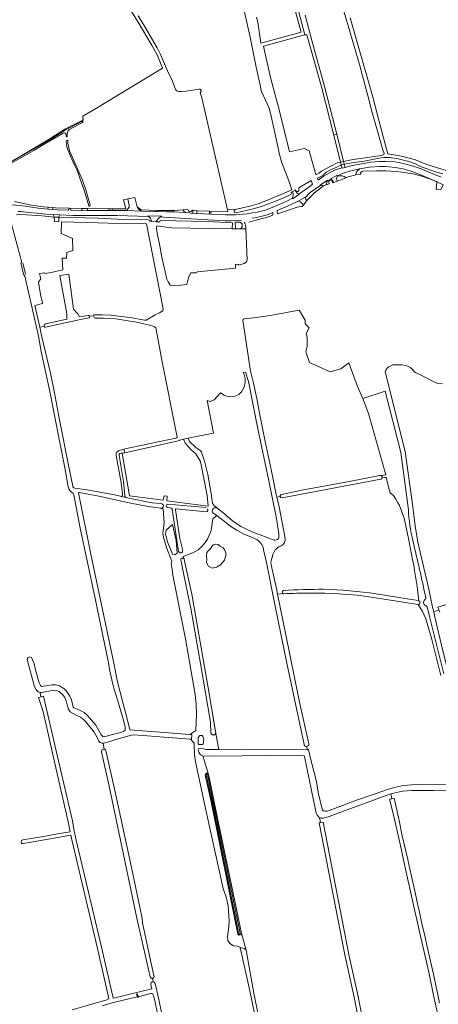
# Model space of a CAD drawing. Header units: metres. Extents: x 209813 to 223847, y 571801 to 587119.
# Tile 495 of 656: x 214242 to 214653, y 582908 to 583874. Entities that reach past the tile are written whole.
import ezdxf

# ---------------------------------------------------------------- set-up
doc = ezdxf.new("R2010")
doc.units = ezdxf.units.M
for name, color, linetype, lineweight in [('B-RO-GK-BESCHOEIING-G', 8, 'GK-BESCHOEIING', 0), ('B-RO-GR-BOUWLAND-GV', 8, 'Continuous', 0), ('B-RO-GR-GRAS-GV', 8, 'Continuous', 0), ('B-RO-GR-GROENVOORZIENING-GV', 8, 'Continuous', 0), ('B-RO-KW-KUNSTWERK_DEK-GV', 8, 'Continuous', 0), ('B-RO-KW-KUNSTWERK_STUW-GV', 8, 'Continuous', 0), ('B-RO-OG-WATER_GREPPEL-GV', 8, 'Continuous', 0), ('B-RO-OG-WEG-GV', 8, 'Continuous', 0), ('B-RO-VH-ONVERHARD-GV', 8, 'Continuous', 0), ('B-RO-VH-VERHARDING_PUIN-GV', 8, 'Continuous', 0)]:
    doc.layers.add(name, color=color, linetype=linetype, lineweight=lineweight)
doc.linetypes.add('GK-BESCHOEIING', pattern='A,30,-5,[1,NLCS.shx,S=1,R=0,X=0,Y=0],-5', length=40)

msp = doc.modelspace()

# ---------------------------------------------------------------- linework, layer by layer
at = {"layer": 'B-RO-GK-BESCHOEIING-G', "flags": 128}
msp.add_lwpolyline([(214248.086, 583623.943), (214247.644, 583624.787), (214245.083, 583634.91)], dxfattribs=at)
at = {"layer": 'B-RO-GR-BOUWLAND-GV', "flags": 128}
for points in [[(214522.175, 583878.086), (214528.737, 583853.321), (214540.777, 583809.592), (214551.697, 583767.733), (214553.206, 583761.367), (214559.82, 583734.674), (214569.086, 583736.567), (214587.762, 583739.052), (214596.573, 583740.558), (214599.463, 583741.491), (214599.512, 583742.366), (214598.38, 583746.131), (214591.904, 583769.024), (214588.289, 583781.374), (214583.771, 583797.941), (214578.273, 583818.651), (214575.487, 583829.645), (214569.914, 583848.849), (214564.342, 583867.751), (214559.07, 583885.523)], [(214358.284, 583877.613), (214364.564, 583867.387), (214376.854, 583846.276), (214380.182, 583839.727), (214387.164, 583823.686), (214391.811, 583813.55), (214395.028, 583805.202), (214396.131, 583803.849), (214397.672, 583803.258), (214401.035, 583803.152), (214405.422, 583803.614), (214417.988, 583805.58), (214418.42, 583805.577), (214418.585, 583805.559), (214418.748, 583805.525), (214419.059, 583805.408), (214419.204, 583805.326), (214419.466, 583805.121), (214419.58, 583805), (214419.768, 583804.727), (214419.841, 583804.577), (214419.94, 583804.26), (214419.972, 583803.929), (214419.938, 583803.599), (214419.838, 583803.282), (214419.676, 583802.991), (214419.46, 583802.739), (214419.197, 583802.536), (214420.714, 583797.127), (214445.815, 583687.124), (214453.368, 583687.565), (214467.835, 583690.863), (214476.942, 583693.425), (214489.181, 583698.146), (214506.129, 583705.383), (214509.06, 583706.691), (214506.042, 583715.503), (214499.03, 583734.156), (214496.583, 583742.821), (214494.466, 583753.802), (214490.894, 583768.618), (214488.05, 583782.046), (214486.727, 583786.808), (214479.682, 583802.543), (214479.565, 583802.669), (214479.372, 583802.952), (214478.269, 583807.726)], [(214478.269, 583807.726), (214477.924, 583809.363), (214473.888, 583826.995), (214468.046, 583856.478), (214462.251, 583882.601)], [(214656.867, 583516.396), (214652.343, 583516.714), (214648.216, 583518.321), (214634.123, 583525.966), (214630.155, 583527.673), (214625.432, 583532.515), (214620.749, 583534.578), (214617.375, 583534.936), (214608.009, 583534.936), (214606.263, 583534.221), (214604.04, 583533.07), (214602.77, 583532.078), (214601.222, 583529.975), (214600.56, 583528.202), (214620.322, 583449.947), (214627.794, 583395.755), (214630.032, 583376.971), (214632.581, 583361.053), (214643.501, 583315.075), (214647.142, 583297.329), (214648.22, 583292.621), (214653.288, 583294.793), (214652.337, 583297.17), (214662.23, 583300.241)]]:
    msp.add_lwpolyline(points, dxfattribs=at)
at = {"layer": 'B-RO-GR-GRAS-GV', "flags": 128}
for points in [[(214222.84, 583728.547), (214243.587, 583740.274), (214269.819, 583755.739), (214286.887, 583766.647), (214303.155, 583774.966), (214303.396, 583775.041), (214303.577, 583775.065), (214303.76, 583775.066), (214304.034, 583775.021), (214304.366, 583774.88), (214304.038, 583779.21), (214315.744, 583785.934), (214382.262, 583826.177), (214376.762, 583839.235), (214371.999, 583848.126), (214358.301, 583871.288), (214352.549, 583880.205), (214347.992, 583885.593), (214337.96, 583895.343), (214313.216, 583920.77), (214312.462, 583922.18), (214312.018, 583922.777)], [(214474.425, 583876.285), (214475.689, 583871.231), (214478.631, 583850.656), (214518.239, 583861.43), (214504.479, 583912.017)], [(214566.384, 583875.519), (214588.175, 583799.03), (214592.642, 583781.33), (214602.034, 583746.604), (214603.136, 583742.297), (214603.311, 583742.122), (214616.655, 583739.957), (214630.424, 583736.216), (214640.606, 583731.986), (214652.072, 583728.252), (214662.726, 583725.263), (214680.733, 583722.027), (214692.908, 583720.637), (214701.218, 583720.171), (214708.611, 583719.969), (214718.298, 583721.483), (214710.193, 583745.053), (214693.881, 583793.384), (214686.447, 583815.524), (214684.089, 583821.941), (214680.746, 583833.16), (214675.712, 583847.367), (214667.779, 583870.974), (214656.212, 583906.228)], [(214289.626, 583415.214), (214286.605, 583432.505), (214276.648, 583482.075), (214271.56, 583508.779), (214263.177, 583548.043), (214260.375, 583563.125), (214254.31, 583590.698), (214247.06, 583622.225), (214246.516, 583622.915), (214245.869, 583624.151), (214243.092, 583635.129), (214244.113, 583635.387), (214232.548, 583677.895)], [(214314.456, 583583.184), (214314.726, 583583.777), (214315.129, 583584.105), (214322.925, 583584.212), (214330.937, 583583.754), (214341.628, 583582.645), (214350.359, 583581.363), (214364.53, 583578.808), (214366.093, 583579.061), (214374.933, 583584.196), (214379.299, 583586.26), (214382.327, 583588.219), (214382.597, 583589.072), (214382.619, 583589.895), (214366.29, 583673.346), (214338.21, 583673.663), (214318.945, 583674.411), (214282.988, 583675.436), (214282.776, 583663.791), (214293.728, 583658.996), (214294.151, 583647.355), (214288.172, 583645.238), (214288.066, 583639.735), (214283.727, 583639.788), (214284.467, 583628.172), (214272.907, 583625.523), (214267.042, 583624.636), (214266.676, 583625.404), (214261.557, 583624.729), (214262.874, 583619.426), (214260.346, 583616.267), (214262.392, 583604.245), (214264.474, 583595.788), (214264.236, 583595.233), (214256.943, 583593.162), (214261.612, 583571.936)], [(214265.958, 583572.813), (214266.043, 583573.892), (214266.233, 583574.633), (214267.283, 583575.157), (214288.104, 583579.835), (214288.299, 583585.055), (214281.314, 583622.838), (214290.194, 583624.055), (214294.745, 583589.553), (214299.084, 583585.002), (214300.84, 583582.19), (214309.096, 583583.587), (214309.773, 583583.544), (214310.154, 583583.206), (214310.226, 583582.79)], [(214526.507, 583537.477), (214522.855, 583547.796), (214524.125, 583553.034), (214523.967, 583562.242), (214523.014, 583565.734), (214526.189, 583571.449), (214522.062, 583575.418), (214521.954, 583578.86), (214516.167, 583588.696), (214487.843, 583583.571), (214471.694, 583581.334), (214462.359, 583580.202), (214461.26, 583579.702), (214461.12, 583579.528), (214461.092, 583578.743), (214468.39, 583528.855), (214471.505, 583517.22), (214474.605, 583501.923), (214477.299, 583487.743), (214482.793, 583460.002), (214488.637, 583432.343), (214493.787, 583407.813), (214494.396, 583405.122)], [(214316.426, 583580.89), (214315.234, 583581.301), (214314.599, 583582.423), (214314.456, 583583.184), (214310.226, 583582.79), (214310.366, 583582.063), (214310.387, 583581.47), (214310.012, 583581.058), (214301.544, 583579.439), (214294.021, 583577.8), (214286.637, 583576.382), (214267.202, 583572.028), (214266.254, 583572.199), (214265.958, 583572.813), (214261.612, 583571.936), (214263.404, 583563.791), (214272.236, 583526.792), (214276.033, 583507.644), (214280.854, 583482.588), (214290.241, 583435.125), (214293.985, 583416.107)], [(214343.01, 583408.61), (214341.605, 583419.417), (214336.655, 583446.12), (214336.519, 583448.189), (214336.823, 583448.724), (214337.179, 583449.227), (214337.584, 583449.691), (214338.034, 583450.111), (214338.524, 583450.484), (214339.05, 583450.805), (214339.605, 583451.071), (214346.749, 583453.047), (214395.279, 583463.211), (214396.335, 583463.765), (214396.517, 583463.992), (214396.534, 583464.49), (214395.972, 583467.396), (214381.748, 583538.109), (214376.79, 583564.582), (214375.483, 583571.467), (214374.16, 583572.261), (214372.101, 583573.288), (214358.591, 583576.526), (214336.325, 583580.361), (214324.187, 583580.839), (214316.426, 583580.89)], [(214596.779, 583426.336), (214601.191, 583427.114), (214584.133, 583487.47), (214578.58, 583501.969), (214573.396, 583513.712), (214564.867, 583536.917), (214556.987, 583531.285), (214546.668, 583528.269), (214526.507, 583537.477)], [(214466.446, 583518.687), (214463.466, 583527.971), (214461.157, 583527.556), (214462.383, 583525.565), (214463.302, 583521.736), (214463.302, 583517.754), (214462.23, 583513.005), (214459.626, 583508.564), (214457.175, 583505.96), (214454.112, 583504.581), (214450.742, 583503.662), (214444.768, 583504.275), (214442.471, 583505.194), (214438.948, 583507.491), (214432.821, 583500.752), (214428.992, 583499.22), (214426.082, 583499.986), (214432.019, 583468.001), (214407.149, 583462.974), (214408.472, 583459.931), (214414.686, 583454.053), (214418.93, 583450.993), (214420.45, 583449.554), (214421.244, 583446.445), (214423.307, 583440.561), (214426.602, 583427.528), (214429.907, 583408.961), (214431.144, 583399.134), (214432.716, 583397.053), (214435.352, 583394.693), (214442.964, 583389), (214450.753, 583381.993), (214458.976, 583376.351), (214471.559, 583370.671), (214477.951, 583368.381), (214491.56, 583363.162)], [(214496.146, 583369.183), (214493.925, 583384.346), (214486.43, 583421.167), (214475.583, 583472.361), (214466.446, 583518.687)], [(214498.728, 583407.989), (214520.399, 583412.51), (214562.079, 583419.82), (214595.361, 583426.55)], [(214596.377, 583422.923), (214499.448, 583404.676)], [(214608.632, 583406.8), (214607.639, 583407.858), (214605.499, 583409.505), (214603.141, 583417.78), (214601.686, 583424.856), (214597.609, 583424.12)], [(214296.174, 583414.097), (214308.325, 583412.355), (214334.927, 583407.412), (214341.895, 583405.899)], [(214329.108, 583242.748), (214316.148, 583305.704), (214301.159, 583376.544), (214295.15, 583407.636)], [(214299.755, 583409.598), (214311.79, 583349.306), (214321.116, 583305.791), (214334.27, 583242.387), (214337.714, 583225.481), (214343.501, 583202.608), (214346.562, 583191.601), (214347.393, 583187.416)], [(214347.393, 583187.416), (214350.022, 583177.272), (214350.138, 583177.047), (214409.018, 583172.498), (214414.85, 583176.387), (214415.379, 583192.262), (214415.115, 583202.448), (214414.056, 583211.444), (214404.663, 583266.08), (214392.36, 583328.786), (214391.721, 583334.463), (214390.72, 583339.815), (214391.299, 583342.54), (214386.352, 583354.915), (214383.254, 583365.762), (214382.358, 583370.166), (214383.173, 583374.326), (214383.906, 583380.361), (214382.697, 583393.858), (214380.778, 583394.264), (214380.49, 583394.275), (214367.922, 583395.995), (214351.023, 583399.259), (214319.761, 583406.27), (214300.407, 583409.761), (214300.175, 583409.822)], [(214497.647, 583405.774), (214494.396, 583405.122), (214496.503, 583395.819), (214502.027, 583366.717), (214502.478, 583363.533)], [(214633.714, 583303.577), (214632.052, 583317.623), (214629.335, 583333.179), (214628.608, 583338.802), (214627.316, 583343.835), (214623.382, 583364.599), (214619.215, 583384.641), (214614.651, 583397.142), (214612.997, 583399.59), (214610.814, 583403.956), (214608.632, 583406.8)], [(214488.646, 583338.899), (214493.973, 583315.638), (214495.118, 583309.951), (214500.228, 583310.71)], [(214540.1, 583314.917), (214540.15, 583314.917)], [(214495.118, 583309.951), (214502.833, 583271.627), (214516.573, 583203.935), (214525.158, 583166.257), (214525.75, 583163.507), (214525.755, 583162.666), (214525.596, 583162.031), (214525.279, 583161.507), (214524.802, 583161.078), (214524.231, 583160.761), (214523.617, 583160.635)], [(214655.132, 583230.124), (214646.269, 583265.71), (214642.168, 583280.263), (214640.514, 583285.819), (214637.273, 583292.963), (214632.908, 583299.834), (214601.487, 583304.835), (214575.954, 583308.738)], [(214591.772, 583310.338), (214622.165, 583305.555), (214633.406, 583303.676)], [(214654.282, 583292.309), (214653.288, 583294.793), (214648.22, 583292.621), (214649.053, 583288.981), (214657.357, 583254.577), (214665.08, 583223.518), (214675.575, 583180.053), (214682.794, 583148.882), (214686.175, 583131.281), (214687.601, 583122.903), (214692.238, 583121.798), (214697.269, 583121.116), (214708.418, 583119.994), (214728.3, 583118.843), (214750.416, 583118.085), (214767.934, 583116.699), (214771.206, 583116.123), (214775.123, 583115.083), (214779.798, 583113.106), (214786.12, 583109.876), (214793.738, 583105.675)], [(214263.682, 583213.659), (214261.999, 583213.659), (214260.23, 583214.186), (214258.148, 583216.102), (214256.443, 583219.054), (214249.579, 583244.606), (214249.425, 583246.35), (214250.159, 583247.984), (214251.835, 583248.712), (214253.665, 583247.991), (214256.168, 583241.786), (214257.646, 583235.734), (214261.21, 583223.029), (214262.468, 583220.396), (214263.477, 583219.475), (214273.921, 583220.958), (214277.191, 583221.059), (214279.244, 583220.843), (214281.095, 583220.256), (214285.157, 583217.484), (214287.374, 583215.388), (214289.572, 583212.508), (214291.105, 583209.936), (214292.723, 583206.209), (214293.982, 583200.847), (214294.62, 583199.121), (214295.263, 583198.611), (214298.429, 583197.062), (214301.983, 583195.697), (214305.265, 583193.799), (214308.287, 583191.239), (214316.682, 583181.437), (214322.087, 583171.98), (214323.433, 583170.355), (214323.692, 583170.228), (214325.066, 583170.284), (214327.308, 583170.687), (214332.913, 583172.354), (214341.364, 583174.454), (214343.778, 583175.459), (214345.628, 583176.499), (214345.496, 583179.412), (214343.76, 583186.423), (214336.863, 583209.632)], [(214293.318, 582902.042), (214327.623, 582911.933), (214329.521, 582912.978), (214329.589, 582913.214), (214318.296, 582962.423), (214293.561, 583067.642), (214292.243, 583073.43), (214292.041, 583073.447), (214255.3, 583067.19), (214245.404, 583065.293), (214243.879, 583065.406), (214243.351, 583066.938), (214243.685, 583068.274), (214245.061, 583069.111), (214265.282, 583072.251), (214281.186, 583075.085), (214291.55, 583076.843), (214289.709, 583086.589), (214274.91, 583151.012), (214269.032, 583177.445), (214264.832, 583195.743), (214260.417, 583208.658), (214262.805, 583209.252), (214262.055, 583213.659)], [(214262.805, 583209.252), (214265.222, 583209.854), (214278.862, 583152.084), (214293.675, 583087.598), (214295.267, 583078.993), (214297.51, 583068.73), (214322.242, 582963.519), (214333.286, 582915.399), (214333.732, 582914.114), (214333.989, 582913.779), (214334.23, 582913.735), (214335.396, 582913.938), (214339.339, 582914.986), (214371.707, 582922.747), (214370.632, 582927.076)], [(214323.774, 583163.855), (214322.87, 583163.808), (214320.915, 583164.414), (214319.603, 583165.727), (214318.377, 583168.768), (214315.125, 583174.667), (214306.917, 583184.654), (214305.016, 583186.646), (214301.735, 583189.273), (214297.245, 583191.325), (214291.633, 583194.549), (214290.02, 583197.251), (214288.628, 583201.495), (214287.685, 583205.396), (214286.149, 583208.778), (214284.118, 583211.579), (214280.812, 583214.397), (214278.265, 583215.671), (214275.386, 583215.846), (214263.682, 583213.659)], [(214494.62, 582790.978), (214467.734, 582920.75), (214458.305, 582963.286), (214455.671, 582964.631), (214451.713, 582965.101), (214448.145, 582967.134), (214446.23, 582970.36), (214445.901, 582974.167), (214447.137, 582983.564), (214447.585, 582989.707), (214446.554, 583003.836), (214444.917, 583011.615), (214441.742, 583021.14), (214424.958, 583096.668), (214414.357, 583145.494), (214413.431, 583152.373), (214413.25, 583163.961), (214409.575, 583167.636), (214387.886, 583169.509), (214354.215, 583171.97), (214351.809, 583171.748), (214338.505, 583168.221), (214327.06, 583164.594), (214324.012, 583163.867), (214323.774, 583163.855), (214324.752, 583158.034)], [(214370.208, 582934.112), (214370.096, 582934.413), (214357.089, 582992.072), (214343.691, 583054.763), (214329.741, 583121.542), (214322.264, 583155.22)], [(214326.498, 583156.542), (214335.91, 583114.318), (214351.761, 583041.836), (214360.041, 583002.884), (214362.261, 582991.658), (214362.457, 582987.692), (214370.514, 582949.131), (214373.559, 582935.925)], [(214536.082, 583091.036), (214535.415, 583091.233), (214534.06, 583092.786), (214533.009, 583095.284), (214521.539, 583150.903), (214521.036, 583151.537), (214518.925, 583152.128), (214430.492, 583151.198), (214421.747, 583151.48), (214427.212, 583133.222)], [(214524.058, 583157.655), (214525.487, 583157.665), (214527.138, 583150.246), (214532.939, 583127.44), (214535.239, 583114.048), (214538.586, 583100.353), (214539.248, 583098.476), (214539.896, 583097.585), (214540.719, 583097.314), (214542.156, 583097.171), (214543.908, 583097.287), (214545.602, 583097.707), (214558.894, 583102.81), (214572.46, 583107.774), (214590.839, 583114.086), (214603.768, 583118.76), (214612.376, 583121.125), (214618.624, 583122.267), (214626.45, 583123.012), (214633.672, 583123.281), (214664.64, 583122.92)], [(214606.086, 583114.123), (214605.13, 583113.896), (214553.524, 583094.917), (214545.79, 583091.735), (214540.033, 583090.296), (214538.173, 583090.417), (214536.082, 583091.036), (214537.183, 583085.864), (214539.65, 583086.347), (214565.38, 582955.006), (214573.311, 582918.119), (214581.665, 582877.458), (214589.7, 582835.454), (214608.605, 582742.112), (214622.123, 582679.337), (214627.019, 582680.37), (214626.741, 582682.212), (214632.037, 582683.84), (214665.656, 582691.618)], [(214666.294, 583116.938), (214648.195, 583117.32), (214626.827, 583117.534), (214617.51, 583116.832), (214606.086, 583114.123), (214607.243, 583109.295), (214609.299, 583109.757), (214614.193, 583087.957), (214617.391, 583072.89), (214622.755, 583049.712), (214624.041, 583043.519), (214630.027, 583017.278), (214632.746, 583005.048), (214634.175, 582998.007), (214636.683, 582987.035), (214639.711, 582973.448), (214641.577, 582965.528), (214647.949, 582937.05), (214653.871, 582909.192)], [(214662.729, 582850.813), (214648.785, 582913.389), (214643.336, 582939.155), (214633.648, 582981.63), (214620.523, 583040.221), (214615.244, 583064.875), (214608.377, 583094.841), (214604.909, 583108.771), (214607.243, 583109.295)], [(214577.756, 582877.046), (214569.405, 582917.697), (214561.473, 582954.588), (214535.809, 583085.595), (214537.183, 583085.864)], [(214459.484, 582977.296), (214464.316, 582960.78), (214471.638, 582918.626), (214486.503, 582846.041)], [(214372.946, 582929.756), (214372.374, 582933.166)], [(214374.985, 582928.057), (214378.546, 582912.304), (214381.614, 582897.92), (214391.247, 582854.26), (214413.019, 582751.991), (214424.566, 582700.561), (214426.078, 582695.925), (214427.036, 582687.538), (214428.48, 582681.489), (214432.008, 582668.375), (214435.956, 582650.371), (214440.021, 582630.351), (214443.437, 582631.072), (214457.77, 582633.88), (214457.738, 582634.197), (214457.769, 582634.513), (214457.861, 582634.818), (214457.929, 582634.962), (214458.011, 582635.099), (214458.213, 582635.345), (214458.331, 582635.451), (214458.687, 582635.715), (214514.177, 582647.296)], [(214427.21, 582664.167), (214425.514, 582671.091), (214422.609, 582683.834), (214421.077, 582691.198), (214419.764, 582699.378), (214409.11, 582751.145), (214387.338, 582853.413), (214377.705, 582897.072), (214374.646, 582911.413), (214372.725, 582917.846), (214371.975, 582918.114), (214370.551, 582918.106), (214358.167, 582914.961), (214358.312, 582914.573), (214357.783, 582914.375), (214357.616, 582914.821), (214343.474, 582911.551), (214332.878, 582908.904), (214322.788, 582906.037)]]:
    msp.add_lwpolyline(points, dxfattribs=at)
for points in [[(214550.178, 583760.567), (214538.192, 583807.819), (214523.802, 583858.989), (214521.948, 583858.903), (214481.364, 583847.863), (214488.039, 583817.086), (214496.237, 583786.479), (214506.64, 583744.202), (214521.351, 583747.272), (214525.905, 583745.179), (214532.692, 583721.763), (214533.324, 583721.92), (214535.672, 583723.123), (214538.207, 583724.999), (214541.693, 583727.191), (214548.517, 583730.54), (214552.184, 583732.546), (214554.404, 583733.453), (214556.779, 583733.921)], [(214428.438, 583668.743), (214391.062, 583669.553), (214376.589, 583671.305), (214376.391, 583668.726), (214377.094, 583662.367), (214379.21, 583653.371), (214381.592, 583640.671), (214386.487, 583619.047), (214387.676, 583616.459), (214389.774, 583613.382), (214393.554, 583612.716), (214406.032, 583614.058), (214407.887, 583621.704), (214409.985, 583625.201), (214414.67, 583625.411), (214416.153, 583626.122), (214416.122, 583626.469), (214453.691, 583629.794), (214453.691, 583633.13), (214453.955, 583633.472), (214456.685, 583633.763), (214456.652, 583632.919), (214458.981, 583633.448), (214462.262, 583634.612), (214464.484, 583636.094), (214465.331, 583638.105), (214463.804, 583668.624), (214450.384, 583668.418)], [(214345.096, 583448.837), (214342.531, 583448.563), (214349.857, 583406.594), (214382.724, 583402.158), (214383.673, 583406.387), (214386.57, 583406.087), (214386.214, 583401.485), (214427.053, 583396.318), (214426.006, 583406.916), (214419.392, 583440.385), (214414.762, 583447.794), (214410.264, 583451.762), (214404.31, 583458.377), (214402.657, 583462.066), (214398.894, 583461.305), (214398.669, 583460.923), (214396.319, 583460.1)], [(214481.539, 583352.389), (214480.8, 583355.977), (214479.57, 583358.676), (214478.022, 583360.898), (214475.42, 583363.501), (214467.1, 583366.947), (214462.645, 583368.646), (214454.991, 583372.703), (214450.237, 583375.916), (214435.318, 583387.219), (214431.573, 583384.07), (214430.241, 583374.969), (214429.712, 583372.641), (214426.537, 583364.703), (214423.362, 583359.835), (214420.399, 583356.448), (214417.012, 583353.696), (214411.932, 583350.521), (214402.506, 583346.886), (214403.005, 583344.961), (214403.295, 583344.582), (214403.433, 583344.145), (214410.783, 583310.128), (214426.78, 583218.14), (214434.821, 583171.446), (214437.327, 583157.58), (214462.468, 583157.229), (214524.058, 583157.655), (214523.617, 583160.635), (214522.516, 583160.824), (214522.183, 583160.999), (214521.85, 583161.237), (214521.58, 583161.507), (214521.294, 583161.888), (214520.983, 583162.493), (214516.032, 583187.071), (214504.045, 583242.245), (214492.786, 583298.296), (214484.102, 583341.106)], [(214394.152, 583348.57), (214396.649, 583350.368), (214395.59, 583362.804), (214392.083, 583378.391), (214385.618, 583372.858), (214385.211, 583369.025), (214387.167, 583361.276), (214391.976, 583349.369)], [(214427.338, 583337.381), (214425.455, 583341.113), (214425.479, 583344.277), (214425.267, 583347.558), (214425.584, 583351.051), (214427.384, 583353.061), (214428.654, 583354.014), (214431.723, 583358.353), (214433.839, 583359.2), (214436.591, 583358.671), (214438.496, 583357.295), (214441.565, 583355.601), (214442.941, 583353.802), (214444.542, 583349.698), (214442.934, 583343.38), (214439.131, 583338.986), (214435.004, 583336.446), (214430.876, 583335.705)], [(214424.123, 583132.6), (214430.007, 583106.152), (214455.643, 582977.919), (214456.029, 582976.535), (214456.927, 582975.391), (214458.854, 582975.673), (214459.484, 582977.296), (214435.225, 583095.282), (214427.491, 583131.795), (214427.212, 583133.222), (214426.894, 583133.76), (214426.684, 583133.982), (214426.297, 583134.225), (214426.006, 583134.319), (214425.702, 583134.352), (214425.397, 583134.324), (214425.105, 583134.236), (214424.835, 583134.092), (214424.499, 583133.782), (214424.332, 583133.526), (214424.185, 583133.093)], [(214426.18, 583133.293), (214426.511, 583131.596), (214434.246, 583095.078), (214458.445, 582977.384), (214458.132, 582976.578), (214457.356, 582976.464), (214456.939, 582976.995), (214456.617, 582978.152), (214430.985, 583106.359), (214425.072, 583132.937), (214425.126, 583133.159), (214425.2, 583133.317), (214425.415, 583133.508), (214425.695, 583133.572), (214425.866, 583133.541), (214426.02, 583133.46)]]:
    msp.add_lwpolyline(points, close=True, dxfattribs=at)
at = {"layer": 'B-RO-GR-GRAS-GV'}
for points in [[(214595.361, 583426.55, -0.1972268), (214596.779, 583426.336)], [(214596.679, 583423.027, -0.0732799), (214596.377, 583422.923)], [(214597.609, 583424.12, -0.1965229), (214596.679, 583423.027)], [(214294.458, 583409.138, -0.2352956), (214289.626, 583415.214)], [(214293.985, 583416.107, -0.0249973), (214294.007, 583415.956)], [(214294.007, 583415.956, 0.3818898), (214295.991, 583414.112)], [(214295.991, 583414.112, -0.0284804), (214296.174, 583414.097)], [(214295.15, 583407.636, 0.1494237), (214294.458, 583409.138)], [(214300.175, 583409.822, 0.4397065), (214299.755, 583409.598)], [(214498.42, 583407.874, -0.0740503), (214498.728, 583407.989)], [(214491.56, 583363.162, 0.2515953), (214496.037, 583364.549)], [(214496.037, 583364.549, 0.1443489), (214496.146, 583369.183)], [(214502.481, 583363.142, -0.3321254), (214496.196, 583356.568)], [(214502.478, 583363.533, -0.063997), (214502.481, 583363.142)], [(214496.196, 583356.568, 0.2212777), (214489.916, 583346.618)], [(214489.781, 583346.162, 0.1462928), (214488.646, 583338.899)], [(214489.916, 583346.618, -0.0805712), (214489.781, 583346.162)], [(214500.985, 583313.756, -0.0097898), (214540.1, 583314.917)], [(214540.15, 583314.917, -0.0267129), (214591.772, 583310.338)], [(214501.049, 583310.437, -0.1062339), (214500.591, 583310.513)], [(214500.718, 583313.709, -0.0611301), (214500.985, 583313.756)], [(214520.901, 583311.05, 0.0092125), (214501.049, 583310.437)], [(214575.954, 583308.738, 0.0270243), (214520.901, 583311.05)], [(214633.406, 583303.676, -0.0752498), (214633.714, 583303.577)], [(214336.863, 583209.632, -0.0433018), (214329.108, 583242.748)]]:
    msp.add_lwpolyline(points, format="xyb", dxfattribs=at)
for centre, radius, start, end in [((214499.25, 583406.376), 1.712, 118.982719, 275.019742), ((214501.213, 583312.089), 1.694, 106.984563, 246.371852), ((214324.391, 583155.844), 2.22, 18.334446, 194.80565), ((214371.889, 582935.009), 1.906, 208.077204, 29.611301), ((214372.819, 582927.53), 2.23, 13.669236, 189.076072)]:
    msp.add_arc(centre, radius, start, end, dxfattribs=at)
at = {"layer": 'B-RO-GR-GROENVOORZIENING-GV', "flags": 128}
for points in [[(214523.535, 583696.055), (214524.578, 583697.384), (214531.127, 583703.847), (214539.972, 583710.769), (214537.644, 583711.35), (214527.091, 583704.158), (214524.586, 583701.806), (214523.465, 583700.268), (214522.6, 583699.466), (214522.221, 583699.253)], [(214348.088, 583697.916), (214343.824, 583697.026), (214346.234, 583688.032), (214332.931, 583688.167), (214333.003, 583686.473), (214346.826, 583686.405), (214349.301, 583689.88), (214349.462, 583691.443)], [(214302.955, 583686.327), (214303.021, 583688.577), (214291.617, 583688.84), (214292.607, 583686.631)], [(214357.119, 583690.176), (214358.788, 583687.416), (214360.444, 583686.506), (214361.775, 583685.998), (214374.327, 583685.585), (214376.827, 583685.58), (214376.827, 583686.533), (214361.154, 583687.22)], [(214393.347, 583685.16), (214393.113, 583686.619), (214377.963, 583686.515), (214377.963, 583685.578), (214385.679, 583685.366)]]:
    msp.add_lwpolyline(points, close=True, dxfattribs=at)
for points in [[(214547.483, 583717.285), (214545.271, 583716.118), (214543.828, 583715.526), (214542.685, 583711.789), (214545.816, 583712.792), (214545.288, 583714.388), (214545.296, 583715.164), (214545.724, 583715.593), (214546.438, 583716.029), (214547.333, 583716.483), (214548.019, 583716.569), (214548.258, 583716.204), (214548.661, 583715.201), (214548.995, 583713.81)], [(214548.995, 583713.81), (214549.897, 583714.099)]]:
    msp.add_lwpolyline(points, dxfattribs=at)
at = {"layer": 'B-RO-KW-KUNSTWERK_DEK-GV', "flags": 128}
for points in [[(214557.472, 583731.125), (214560.512, 583731.878), (214559.82, 583734.674), (214556.779, 583733.921)], [(214656.359, 583708.913), (214657.568, 583711.669), (214651.193, 583714.525), (214650.534, 583707.103), (214655.376, 583706.673)], [(214280.458, 583678.413), (214280.42, 583679.847), (214275.896, 583679.944), (214276.004, 583675.86), (214280.535, 583675.505)]]:
    msp.add_lwpolyline(points, close=True, dxfattribs=at)
at = {"layer": 'B-RO-KW-KUNSTWERK_STUW-GV', "flags": 128}
msp.add_lwpolyline([(214357.126, 582917.708), (214357.068, 582917.865), (214356.55, 582917.671), (214357.783, 582914.375), (214358.312, 582914.573), (214357.956, 582915.524), (214358.254, 582915.636), (214357.681, 582917.171), (214357.371, 582917.055)], close=True, dxfattribs=at)
at = {"layer": 'B-RO-OG-WATER_GREPPEL-GV', "flags": 128}
for points in [[(214223.882, 583727.49), (214255.869, 583745.371), (214266.135, 583751.471), (214284.646, 583762.414), (214285.308, 583762.589), (214286.023, 583762.606), (214286.598, 583762.536), (214287.034, 583762.362), (214287.313, 583762.066), (214287.383, 583761.718), (214287.435, 583759.436), (214287.522, 583759.175), (214287.714, 583758.966), (214288.115, 583758.948), (214288.481, 583759.105), (214288.586, 583759.628), (214288.481, 583761.526), (214288.778, 583763.08), (214289.336, 583764.334), (214290.155, 583765.24), (214290.942, 583765.923), (214303.599, 583772.755), (214303.756, 583772.894), (214303.895, 583773.295), (214303.948, 583773.695), (214303.547, 583773.904), (214302.815, 583773.835), (214287.534, 583765.924), (214286.025, 583764.969), (214269.143, 583754.529), (214223.608, 583728.327)], [(214342.531, 583448.563), (214345.096, 583448.837), (214344.228, 583452.327), (214339.605, 583451.071), (214339.05, 583450.805), (214338.524, 583450.484), (214338.034, 583450.111), (214337.584, 583449.691), (214337.179, 583449.227), (214336.823, 583448.724), (214336.519, 583448.189), (214336.655, 583446.12), (214341.605, 583419.417), (214343.01, 583408.61)], [(214341.895, 583405.899), (214346.001, 583405.008)], [(214402.613, 583330.817), (214410.2, 583294.415), (214419.399, 583242.122), (214429.099, 583184.333), (214429.707, 583173.836), (214429.76, 583173.603), (214429.835, 583173.376), (214429.933, 583173.158), (214430.052, 583172.951), (214430.191, 583172.757), (214430.35, 583172.578), (214430.525, 583172.415), (214430.715, 583172.271), (214430.919, 583172.147), (214431.135, 583172.043), (214431.359, 583171.962), (214431.591, 583171.903), (214431.827, 583171.869), (214432.066, 583171.857), (214432.305, 583171.87), (214432.541, 583171.907), (214432.772, 583171.967), (214432.996, 583172.05), (214433.211, 583172.155), (214433.414, 583172.28), (214433.604, 583172.426), (214433.778, 583172.59), (214433.935, 583172.77), (214434.073, 583172.965), (214434.19, 583173.173), (214434.287, 583173.392), (214434.417, 583173.792), (214426.78, 583218.14), (214410.783, 583310.128), (214403.433, 583344.145), (214403.295, 583344.582), (214403.005, 583344.961)]]:
    msp.add_lwpolyline(points, dxfattribs=at)
msp.add_lwpolyline([(214289.202, 583754.837), (214289.009, 583755.295), (214288.317, 583755.393), (214287.789, 583754.899), (214287.591, 583754.208), (214288.122, 583748.878), (214288.777, 583746.954), (214291.919, 583739.739), (214295.827, 583731.031), (214298.651, 583725.068), (214301.488, 583717.304), (214305.255, 583706.371), (214309.938, 583691.158), (214310.131, 583690.829), (214310.501, 583690.655), (214310.915, 583690.807), (214311.177, 583691.373), (214311.06, 583691.976), (214308.485, 583700.958), (214306.926, 583706.826), (214303.599, 583716.154), (214292.459, 583741.539), (214291.24, 583744.523), (214290.695, 583746.279), (214289.373, 583752.549)], close=True, dxfattribs=at)
at = {"layer": 'B-RO-OG-WATER_GREPPEL-GV'}
for points in [[(214340.378, 583448.017, -0.0472798), (214342.531, 583448.563)], [(214343.01, 583408.61, -0.2224449), (214341.895, 583405.899)]]:
    msp.add_lwpolyline(points, format="xyb", dxfattribs=at)
at = {"layer": 'B-RO-OG-WEG-GV', "flags": 128}
for points in [[(214557.472, 583731.125), (214554.864, 583730.017), (214552.628, 583728.842), (214548.394, 583727.134), (214542.8, 583723.997), (214539.528, 583720.961), (214534.348, 583718.219), (214534.846, 583716.418), (214539.692, 583719.709), (214547.236, 583724.184), (214550.962, 583726.028), (214558.136, 583728.446)], [(214508.352, 583704.368), (214508.631, 583703.601), (214507.928, 583702.122), (214501.721, 583699.174), (214492.962, 583695.578), (214479.271, 583690.538), (214471.056, 583688.201), (214454.349, 583684.239), (214452.921, 583684.636), (214452.326, 583686.42), (214453.368, 583687.565), (214445.815, 583687.124), (214446.261, 583685.168), (214429.515, 583685.701), (214429.536, 583682.848), (214443.909, 583682.118), (214453.858, 583682.36), (214465.182, 583683.303), (214470.163, 583684.064), (214475.098, 583684.906), (214483.265, 583686.947), (214493.729, 583690.936), (214504.261, 583695.795), (214509.736, 583698.732), (214510.192, 583702.009), (214509.965, 583704.965), (214509.854, 583705.237)], [(214519.989, 583691.539), (214519.557, 583692.91), (214518.611, 583694.135), (214517.182, 583694.989), (214515.088, 583695.798), (214513.281, 583694.741), (214504.653, 583690.607), (214496.907, 583687.496), (214494.665, 583686.387), (214494.979, 583683.33), (214502.703, 583685.942), (214514.313, 583689.94), (214515.863, 583689.999), (214519.215, 583690.553)], [(214289.703, 583686.716), (214290.783, 583688.85), (214277.021, 583689.204), (214274.429, 583689.371), (214274.403, 583687.4), (214278.675, 583687.06)], [(214329.588, 583688.2), (214308.524, 583688.414), (214308.543, 583686.371), (214319.082, 583686.466), (214329.661, 583686.471)], [(214404.701, 583684.519), (214408.607, 583684.298), (214409.604, 583683.904), (214411.733, 583683.666), (214411.754, 583686.869), (214411.285, 583686.942), (214411.359, 583686.56), (214410.084, 583685.274), (214408.547, 583685.414), (214407.553, 583686.123), (214407.001, 583687.584), (214402.46, 583687.268), (214402.511, 583686.743), (214403.086, 583685.722)], [(214428.283, 583685.74), (214416.626, 583686.111), (214415.689, 583686.257), (214415.673, 583683.866), (214422.25, 583683.282), (214428.303, 583682.898)]]:
    msp.add_lwpolyline(points, close=True, dxfattribs=at)
for points in [[(214657.356, 583722.457), (214650.831, 583724.077), (214639.969, 583728.12), (214634.62, 583730.036), (214630.32, 583732.299), (214623.976, 583734.59), (214613.208, 583737.232), (214605.088, 583738.659), (214599.156, 583738.355), (214596.429, 583738.053), (214589.833, 583736.788), (214580.127, 583734.959), (214568, 583733.245), (214560.512, 583731.878), (214561.273, 583728.807), (214566.668, 583730.321), (214577.591, 583732.45), (214586.641, 583734.093), (214595.195, 583734.525), (214600.985, 583734.559), (214601.012, 583735.058), (214610.17, 583734.387), (214618.484, 583732.64), (214628.176, 583730.066), (214635.826, 583727.438), (214645.237, 583723.536), (214655.616, 583719.291)], [(214571.816, 583721.354), (214576.641, 583722.063)], [(214651.193, 583714.525), (214651.234, 583714.99), (214649.243, 583715.698), (214632.897, 583722.625), (214627.888, 583724.479), (214619.731, 583726.994), (214610.739, 583728.748), (214600.804, 583729.644), (214595.255, 583729.558), (214585.207, 583728.901), (214575.419, 583727.235)], [(214578.857, 583725.182), (214592.014, 583725.514), (214601.718, 583725.58), (214611.381, 583724.87), (214616.959, 583724.212), (214629.264, 583722.148), (214636.532, 583720.065), (214647.604, 583716.132), (214651.193, 583714.525)], [(214512.492, 583706.763), (214512.226, 583706.609), (214512.464, 583705.907), (214513.86, 583703.893), (214515.819, 583702.465), (214525.734, 583709.557), (214529.145, 583712.187), (214528.142, 583715.816), (214515.737, 583708.64), (214516.05, 583707.489)], [(214553.433, 583715.232), (214562.197, 583718.652)], [(214512.553, 583706.541), (214512.492, 583706.763)], [(214234.475, 583692), (214247.401, 583690.672), (214260.029, 583688.748), (214269.652, 583687.779), (214270.035, 583689.654), (214265.025, 583690.119), (214253.415, 583691.697), (214236.801, 583695.503)], [(214238.78, 583682.2), (214240.707, 583682.634), (214248.635, 583682.146), (214264.176, 583681.131), (214275.896, 583679.944)], [(214274.923, 583682.453), (214267.573, 583682.895), (214259.14, 583684.049), (214250.261, 583684.693), (214243.197, 583685.414), (214241.166, 583685.383), (214240.629, 583685.417)], [(214368.504, 583680.663), (214337.684, 583681.552), (214306.67, 583681.67), (214294.617, 583681.672), (214281.183, 583682.176)], [(214466.892, 583675.016), (214476.346, 583677.725), (214484.202, 583679.683), (214490.543, 583681.904), (214490.386, 583684.414)], [(214490.386, 583684.414), (214488.466, 583683.542), (214483.896, 583682.022), (214472.955, 583679.442), (214470.091, 583678.974)], [(214280.42, 583679.847), (214319.081, 583678.909), (214338.323, 583678.162), (214367.489, 583677.832), (214369.567, 583676.675), (214369.706, 583675.965), (214371.185, 583675.865)], [(214376.001, 583675.54), (214379.644, 583675.294), (214379.742, 583676.743), (214425.587, 583675.61), (214450.675, 583674.386), (214450.384, 583668.418), (214453.651, 583668.468), (214453.535, 583674.932), (214458.286, 583674.945), (214458.547, 583674.823), (214458.855, 583674.641), (214459.142, 583674.428), (214459.406, 583674.188), (214459.645, 583673.922), (214459.855, 583673.633), (214460.035, 583673.324), (214460.183, 583672.999), (214460.297, 583672.66), (214460.377, 583672.312), (214460.421, 583671.957), (214460.428, 583671.6), (214460.4, 583671.244), (214460.335, 583670.892), (214460.236, 583670.549), (214460.102, 583670.218), (214459.935, 583669.901), (214459.737, 583669.604), (214459.51, 583669.328), (214459.256, 583669.076), (214458.978, 583668.851), (214458.505, 583668.542), (214463.804, 583668.624), (214463.766, 583670.842)], [(214459.484, 583676.958), (214449.465, 583676.424), (214443.668, 583676.38), (214432.077, 583676.987), (214383.569, 583680.015), (214380.275, 583680.388)]]:
    msp.add_lwpolyline(points, dxfattribs=at)
at = {"layer": 'B-RO-OG-WEG-GV'}
for points in [[(214575.419, 583727.235, 0.233794), (214571.816, 583721.354)], [(214576.641, 583722.063, -0.503723), (214578.857, 583725.182)], [(214516.05, 583707.489, -0.9841215), (214512.553, 583706.541)], [(214371.185, 583675.865, 0.2707888), (214368.504, 583680.663)], [(214380.275, 583680.388, 0.1651452), (214376.001, 583675.54)], [(214463.766, 583670.842, 0.1515738), (214462.258, 583674.955)]]:
    msp.add_lwpolyline(points, format="xyb", dxfattribs=at)
at = {"layer": 'B-RO-VH-ONVERHARD-GV', "flags": 128}
for points in [[(214515.658, 583882.392), (214521.948, 583858.903), (214523.802, 583858.989), (214538.192, 583807.819), (214550.178, 583760.567), (214553.206, 583761.367), (214551.697, 583767.733), (214540.777, 583809.592), (214528.737, 583853.321), (214522.175, 583878.086)], [(214575.419, 583727.235), (214565.639, 583725.092), (214559.421, 583723.179), (214553.405, 583720.448), (214553.198, 583720.903), (214546.808, 583717.494)], [(214562.197, 583718.652), (214564.43, 583719.523), (214571.816, 583721.354)], [(214549.897, 583714.099), (214553.433, 583715.232)], [(214623.432, 583392.943), (214623.336, 583395.14), (214615.898, 583449.086), (214600.691, 583509.302), (214578.58, 583501.969), (214584.133, 583487.47), (214601.191, 583427.114), (214596.779, 583426.336)], [(214435.352, 583394.693), (214432.716, 583397.053), (214431.144, 583399.134), (214429.907, 583408.961), (214426.602, 583427.528), (214423.307, 583440.561), (214421.244, 583446.445), (214420.45, 583449.554), (214418.93, 583450.993), (214414.686, 583454.053), (214408.472, 583459.931), (214407.149, 583462.974), (214402.657, 583462.066), (214404.31, 583458.377), (214410.264, 583451.762), (214414.762, 583447.794), (214419.392, 583440.385), (214426.006, 583406.916), (214427.053, 583396.318), (214386.214, 583401.485), (214386.57, 583406.087), (214383.673, 583406.387), (214382.724, 583402.158), (214349.857, 583406.594), (214342.531, 583448.563)], [(214339.539, 583446.131), (214341.086, 583436.4), (214343.863, 583420.684), (214345.017, 583407.272)], [(214597.609, 583424.12), (214601.686, 583424.856), (214603.141, 583417.78), (214605.499, 583409.505), (214607.639, 583407.858), (214608.632, 583406.8), (214610.814, 583403.956), (214612.997, 583399.59), (214614.651, 583397.142), (214619.215, 583384.641), (214623.382, 583364.599), (214627.316, 583343.835), (214628.608, 583338.802), (214629.335, 583333.179), (214632.052, 583317.623), (214633.714, 583303.577)], [(214346.001, 583405.008), (214364.999, 583400.884), (214372.062, 583399.75), (214380.626, 583398.916)], [(214380.778, 583394.264), (214382.697, 583393.858), (214383.906, 583380.361), (214383.173, 583374.326), (214382.358, 583370.166), (214383.254, 583365.762), (214386.352, 583354.915), (214391.299, 583342.54), (214390.72, 583339.815), (214391.721, 583334.463), (214392.36, 583328.786), (214404.663, 583266.08), (214414.056, 583211.444), (214415.115, 583202.448), (214415.379, 583192.262), (214414.85, 583176.387), (214409.018, 583172.498), (214411.035, 583172.299), (214410.587, 583167.549), (214409.575, 583167.636), (214413.25, 583163.961), (214413.431, 583152.373), (214414.357, 583145.494), (214424.958, 583096.668), (214441.742, 583021.14), (214444.917, 583011.615), (214446.554, 583003.836), (214447.585, 582989.707), (214447.137, 582983.564), (214445.901, 582974.167), (214446.23, 582970.36), (214448.145, 582967.134), (214451.713, 582965.101), (214455.671, 582964.631), (214458.301, 582963.304), (214462.093, 582962.262), (214463.733, 582961.362), (214464.316, 582960.78), (214459.484, 582977.296), (214458.854, 582975.673), (214456.927, 582975.391), (214456.029, 582976.535), (214455.643, 582977.919), (214430.007, 583106.152), (214424.123, 583132.6), (214424.219, 583133.242), (214424.332, 583133.526), (214424.6, 583133.897), (214424.835, 583134.092), (214425.105, 583134.236), (214425.397, 583134.324), (214425.702, 583134.352), (214426.006, 583134.319), (214426.434, 583134.157), (214426.684, 583133.982), (214426.982, 583133.635), (214427.212, 583133.222)], [(214389.785, 583394.682), (214386.917, 583395.153)], [(214387.207, 583398.254), (214424.856, 583395.12)], [(214397.882, 583351.786), (214391.458, 583393.383)], [(214394.804, 583392.876), (214399.291, 583364.814), (214401.917, 583353.033)], [(214424.954, 583390.774), (214395.576, 583393.861)], [(214403.005, 583344.961), (214402.506, 583346.886), (214411.932, 583350.521), (214417.012, 583353.696), (214420.399, 583356.448), (214423.362, 583359.835), (214426.537, 583364.703), (214429.712, 583372.641), (214430.241, 583374.969), (214431.573, 583384.07), (214435.318, 583387.219), (214431.743, 583389.62)], [(214427.212, 583133.222), (214421.747, 583151.48), (214420.69, 583151.752), (214419.446, 583152.308), (214417.842, 583154.868), (214417.276, 583157.705), (214417.541, 583158.208), (214418.652, 583158.71), (214419.525, 583158.922), (214422.198, 583158.181), (214424.986, 583157.752), (214437.327, 583157.58), (214434.821, 583171.446), (214434.417, 583173.792), (214434.287, 583173.392), (214434.19, 583173.173), (214434.073, 583172.965), (214433.935, 583172.77), (214433.778, 583172.59), (214433.604, 583172.426), (214433.414, 583172.28), (214433.211, 583172.155), (214432.996, 583172.05), (214432.772, 583171.967), (214432.541, 583171.907), (214432.305, 583171.87), (214432.066, 583171.857), (214431.827, 583171.869), (214431.591, 583171.903), (214431.359, 583171.962), (214431.135, 583172.043), (214430.919, 583172.147), (214430.715, 583172.271), (214430.525, 583172.415), (214430.35, 583172.578), (214430.191, 583172.757), (214430.052, 583172.951), (214429.933, 583173.158), (214429.835, 583173.376), (214429.76, 583173.603), (214429.707, 583173.836), (214429.099, 583184.333), (214419.399, 583242.122), (214410.2, 583294.415), (214402.613, 583330.817)], [(214640.489, 583306.363), (214640.488, 583306.366)], [(214632.908, 583299.834), (214637.273, 583292.963), (214640.514, 583285.819), (214642.168, 583280.263), (214646.269, 583265.71), (214655.132, 583230.124)], [(214658.205, 583231.935), (214643.827, 583289.444), (214641.81, 583297.592)]]:
    msp.add_lwpolyline(points, dxfattribs=at)
for points in [[(214558.256, 583727.96), (214561.273, 583728.807), (214560.512, 583731.878), (214557.472, 583731.125)], [(214536.985, 583711.515), (214539.972, 583710.769), (214542.685, 583711.789), (214544.017, 583716.144)], [(214395.59, 583362.804), (214396.649, 583350.368), (214394.152, 583348.57), (214391.976, 583349.369), (214387.167, 583361.276), (214385.211, 583369.025), (214385.618, 583372.858), (214392.083, 583378.391)], [(214425.479, 583344.277), (214425.455, 583341.113), (214427.338, 583337.381), (214430.876, 583335.705), (214435.004, 583336.446), (214439.131, 583338.986), (214442.934, 583343.38), (214444.542, 583349.698), (214442.941, 583353.802), (214441.565, 583355.601), (214438.496, 583357.295), (214436.591, 583358.671), (214433.839, 583359.2), (214431.723, 583358.353), (214428.654, 583354.014), (214427.384, 583353.061), (214425.584, 583351.051), (214425.267, 583347.558)], [(214418.867, 583171.466), (214420.898, 583171.25), (214421.801, 583170.352), (214422.548, 583168.02), (214422.043, 583163.265), (214421.695, 583162.626), (214421.014, 583162.452), (214417.779, 583162.388), (214417.091, 583163.05), (214416.985, 583163.738), (214417.088, 583168.974), (214418.123, 583170.828)]]:
    msp.add_lwpolyline(points, close=True, dxfattribs=at)
at = {"layer": 'B-RO-VH-ONVERHARD-GV'}
for points in [[(214553.433, 583715.232, -0.2806605), (214553.978, 583720.109)], [(214553.978, 583720.109, -0.2629256), (214562.197, 583718.652)], [(214547.483, 583717.285, -0.2724911), (214549.897, 583714.099)], [(214340.378, 583448.017, 0.3695524), (214339.539, 583446.131)], [(214596.779, 583426.336, -0.3508758), (214597.609, 583424.12)], [(214345.017, 583407.272, 0.245639), (214346.001, 583405.008)], [(214380.626, 583398.916, -0.9763238), (214380.778, 583394.264)], [(214386.917, 583395.153, -0.8609324), (214387.207, 583398.254)], [(214391.458, 583393.383, 0.3534692), (214389.752, 583394.681)], [(214395.576, 583393.861, 0.4480312), (214394.804, 583392.876)], [(214426.43, 583393.925, -0.4824762), (214424.954, 583390.774)], [(214431.743, 583389.62, -0.7868769), (214435.352, 583394.693)], [(214627.878, 583362.331, -0.0511404), (214623.432, 583392.943)], [(214401.917, 583353.033, -0.8633785), (214397.882, 583351.786)], [(214640.488, 583306.366, 0.0054262), (214627.878, 583362.331)], [(214399.981, 583343.546, -0.7283993), (214403.005, 583344.961)], [(214402.613, 583330.817, 0.0024264), (214399.981, 583343.546)], [(214639.459, 583304.568, -0.0523542), (214639.699, 583304.72)], [(214639.699, 583304.72, 0.342755), (214640.489, 583306.363)], [(214633.537, 583299.92, -0.1467826), (214632.908, 583299.834)], [(214633.714, 583303.577, -0.033704), (214633.846, 583303.499)], [(214641.81, 583297.592, 0.2402256), (214640.536, 583298.853)]]:
    msp.add_lwpolyline(points, format="xyb", dxfattribs=at)
for centre, radius, start, end in [((214632.681, 583301.797), 2.063, 294.507988, 58.25919), ((214641.481, 583301.99), 3.276, 128.111484, 252.10143)]:
    msp.add_arc(centre, radius, start, end, dxfattribs=at)
at = {"layer": 'B-RO-VH-VERHARDING_PUIN-GV', "flags": 128}
for points in [[(214509.736, 583698.732), (214509.651, 583698.119), (214516.359, 583702.243), (214515.743, 583702.496), (214513.86, 583703.893), (214512.464, 583705.907), (214512.226, 583706.609), (214509.854, 583705.237), (214509.965, 583704.965), (214510.192, 583702.009)], [(214346.826, 583686.405), (214361.425, 583686.002), (214361.775, 583685.998), (214360.444, 583686.506), (214358.788, 583687.416), (214357.119, 583690.176), (214355.036, 583699.367), (214348.088, 583697.916), (214349.462, 583691.443), (214349.301, 583689.88)], [(214519.989, 583691.539), (214523.535, 583696.055), (214522.044, 583699.727), (214515.088, 583695.798), (214517.182, 583694.989), (214518.611, 583694.135), (214519.557, 583692.91)], [(214270.035, 583689.654), (214269.652, 583687.779), (214274.403, 583687.4), (214274.429, 583689.371)], [(214303.021, 583688.577), (214302.955, 583686.327), (214308.543, 583686.371), (214308.524, 583688.414)], [(214333.003, 583686.473), (214332.931, 583688.167), (214329.588, 583688.2), (214329.661, 583686.471)], [(214393.113, 583686.619), (214393.347, 583685.16), (214404.701, 583684.519), (214403.086, 583685.722), (214402.511, 583686.743), (214402.46, 583687.268)], [(214411.733, 583683.666), (214415.67, 583683.366), (214415.689, 583686.257), (214411.754, 583686.869)]]:
    msp.add_lwpolyline(points, close=True, dxfattribs=at)
at = {"layer": 'B-RO-VH-VERHARDING_PUIN-GV'}
for points in [[(214274.923, 583682.453, -0.1529826), (214275.896, 583679.944)], [(214280.42, 583679.847, -0.1646422), (214281.183, 583682.176)], [(214380.275, 583680.388, -0.0233606), (214381.074, 583680.801)]]:
    msp.add_lwpolyline(points, format="xyb", dxfattribs=at)
at = {"layer": 'B-RO-VH-VERHARDING_PUIN-GV', "flags": 128}
for points in [[(214281.183, 583682.176), (214274.923, 583682.453)], [(214275.896, 583679.944), (214280.42, 583679.847)], [(214381.074, 583680.801), (214367.263, 583681.199)], [(214371.185, 583675.865), (214376.001, 583675.54)]]:
    msp.add_lwpolyline(points, dxfattribs=at)

doc.saveas('drawing.dxf')
